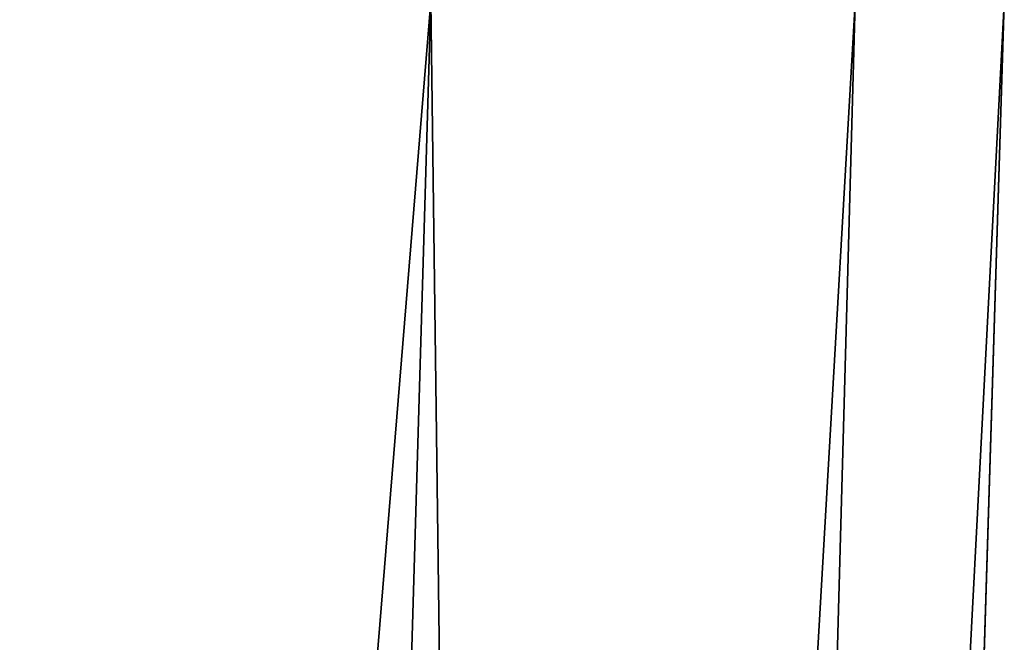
# Model space of a CAD drawing. Header units: inches. Extents: x -6.6 to 28, y -34.6 to 0.
# Tile 293 of 305: x 27.759 to 28.01, y -0.415 to -0.256. Entities that reach past the tile are written whole.
import ezdxf

# ---------------------------------------------------------------- set-up
doc = ezdxf.new("R2010")
doc.units = ezdxf.units.IN
doc.header["$LTSCALE"] = 0.03937
doc.header["$MEASUREMENT"] = 0
doc.layers.add('A-FURN-3-ST-BK', color=151, linetype='Continuous')

msp = doc.modelspace()

# ---------------------------------------------------------------- meshes
at = {"layer": 'A-FURN-3-ST-BK'}
mesh = msp.add_polyface(dxfattribs=at)
corners = [(24.33935, -3.36889, 33), (27.3347, -3.46463, 33), (24.46929, -1.81172, 33), (27.46026, -1.85938, 33), (24.521, -0.25, 33), (27.51, -0.25, 33), (27.70375, -3.32629, 32.85355), (27.76839, -3.33255, 32.7736), (27.88353, -1.78046, 32.7736), (27.81867, -1.77711, 32.85355), (27.86353, -0.25129, 32.85354), (27.97193, -0.25168, 32.69134), (27.92986, -1.78285, 32.68405), (28.01, -0.25182, 32.5), (27.95961, -1.88488, 32.5), (27.81457, -3.33702, 32.68405), (27.83229, -3.51375, 32.5), (27.73883, -1.77299, 32.9185), (27.7013, -0.2507, 32.96185), (27.64939, -1.76838, 32.96489), (27.53504, -3.30995, 32.96489), (27.62418, -3.31858, 32.9185), (27.83229, -3.51375, 5), (27.95961, -1.88488, 5), (28.01, -0.25182, 5), (23.48266, -3.28177, 5), (23.60928, -1.76811, 5), (23.65988, -0.25, 5), (28.01001, -0.25, 5), (28.01, -0.25121, 5), (28.01001, -0.25061, 5), (23.6599, -0.24795, 5.00001), (27.96116, -0.17457, 32.68688), (24.19889, -0.24967, 32.97389), (24.17251, -1.61132, 32.97624)]
mesh.append_faces([[corners[k] for k in face] for face in [(0, 1, 2), (2, 1, 3), (2, 3, 4), (4, 3, 5), (6, 7, 8, 9), (9, 8, 10), (10, 8, 11), (11, 8, 12), (11, 12, 13), (13, 12, 14), (14, 12, 15), (14, 15, 16), (9, 10, 17), (17, 10, 18), (17, 18, 19), (19, 18, 5), (19, 5, 3), (19, 3, 20), (20, 3, 1), (7, 15, 12, 8), (21, 6, 9, 17), (20, 21, 17, 19), (16, 22, 14), (14, 22, 23), (14, 23, 13), (13, 23, 24), (24, 27, 28), (27, 31, 28), (28, 13, 30), (30, 13, 29), (29, 13, 24), (13, 32, 11), (11, 32, 10), (33, 34, 4), (4, 34, 2)]])
mesh.append_faces([[corners[k] for k in face] for face in [(22, 26, 23), (23, 27, 24), (29, 28, 30)]], dxfattribs={"vtx0": -1})
mesh.append_faces([[corners[k] for k in face] for face in [(22, 25, 26)]], dxfattribs={"vtx0": -1, "vtx2": -1})
mesh.append_faces([[corners[k] for k in face] for face in [(24, 28, 29)]], dxfattribs={"vtx1": -1})
mesh.append_faces([[corners[k] for k in face] for face in [(23, 26, 27)]], dxfattribs={"vtx2": -1})

doc.saveas('drawing.dxf')
